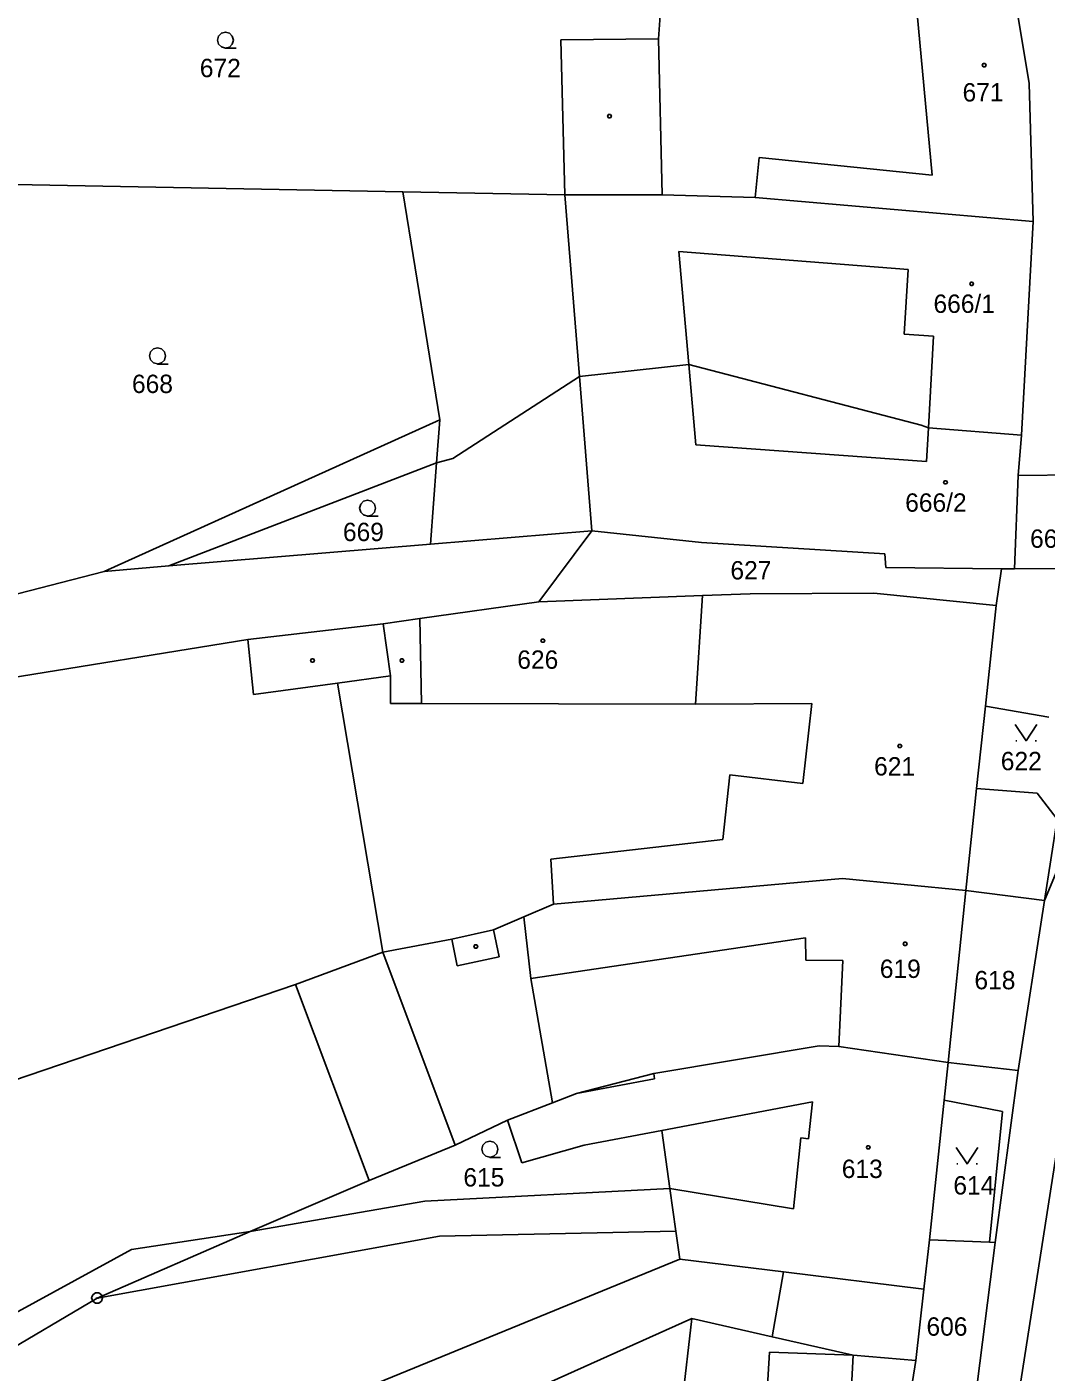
# Model space of a CAD drawing. Extents: x -609861 to -605046, y -1120287 to -1116307.
# Drawn here: x -607500.4 to -607406.1, y -1119513.1 to -1119388.6 of the extents above; entities that cross this region are included whole.
import ezdxf

# ---------------------------------------------------------------- set-up
doc = ezdxf.new("R2010")
doc.units = 0
for name, color, linetype in [('Vrstva 1', 7, 'Continuous'), ('Vrstva 2', 7, 'Continuous'), ('Vrstva 3', 7, 'Continuous'), ('Vrstva 4', 7, 'Continuous'), ('Vrstva 5', 7, 'Continuous'), ('Vrstva 8', 7, 'Continuous')]:
    doc.layers.add(name, color=color, linetype=linetype)

msp = doc.modelspace()

# ---------------------------------------------------------------- linework, layer by layer
at = {"layer": 'Vrstva 1'}
for p, q in [((-607407.63, -1119393.79), (-607409.86, -1119380.23)), ((-607441.94, -1119389.66), (-607441.42, -1119381.58)), ((-607450.99, -1119389.74), (-607441.94, -1119389.66)), ((-607450.63, -1119404.09), (-607450.99, -1119389.74)), ((-607407.28, -1119406.58), (-607407.63, -1119393.79)), ((-607514.62, -1119402.89), (-607465.63, -1119403.81)), ((-607462.19, -1119424.92), (-607465.63, -1119403.81)), ((-607465.63, -1119403.81), (-607450.63, -1119404.09)), ((-607450.63, -1119404.09), (-607441.61, -1119404.1)), ((-607441.61, -1119404.1), (-607433.01, -1119404.34)), ((-607433.01, -1119404.34), (-607407.28, -1119406.58)), ((-607408.34, -1119426.35), (-607407.28, -1119406.58)), ((-607439.14, -1119419.82), (-607449.27, -1119420.93)), ((-607417.62, -1119425.43), (-607439.14, -1119419.82)), ((-607449.27, -1119420.93), (-607460.99, -1119428.51)), ((-607493.27, -1119438.96), (-607462.19, -1119424.92)), ((-607416.96, -1119425.68), (-607417.62, -1119425.43)), ((-607408.34, -1119426.35), (-607416.96, -1119425.68)), ((-607408.66, -1119430.07), (-607408.34, -1119426.35)), ((-607462.49, -1119428.91), (-607487.29, -1119438.46)), ((-607463.06, -1119436.45), (-607462.49, -1119428.91)), ((-607460.99, -1119428.51), (-607462.49, -1119428.91)), ((-607408.66, -1119430.07), (-607409.01, -1119438.74)), ((-607401.37, -1119430.02), (-607408.66, -1119430.07)), ((-607448.11, -1119435.22), (-607463.06, -1119436.45)), ((-607453.02, -1119441.77), (-607448.11, -1119435.22)), ((-607437.97, -1119436.29), (-607448.11, -1119435.22)), ((-607421.01, -1119437.33), (-607437.97, -1119436.29)), ((-607463.06, -1119436.45), (-607487.29, -1119438.46)), ((-607420.91, -1119438.6), (-607421.01, -1119437.33)), ((-607487.29, -1119438.46), (-607493.27, -1119438.96)), ((-607410.2, -1119438.73), (-607420.91, -1119438.6)), ((-607410.7, -1119442.12), (-607410.2, -1119438.73)), ((-607409.01, -1119438.74), (-607410.2, -1119438.73)), ((-607401.7, -1119438.69), (-607409.01, -1119438.74)), ((-607493.27, -1119438.96), (-607506.36, -1119442.36)), ((-607453.02, -1119441.77), (-607437.88, -1119441.2)), ((-607438.53, -1119451.25), (-607437.88, -1119441.2)), ((-607437.88, -1119441.2), (-607433.48, -1119441.04)), ((-607433.48, -1119441.04), (-607422.01, -1119440.98)), ((-607422.01, -1119440.98), (-607410.7, -1119442.12)), ((-607464.06, -1119443.33), (-607453.02, -1119441.77)), ((-607410.7, -1119442.12), (-607411.69, -1119451.45)), ((-607479.97, -1119445.26), (-607467.45, -1119443.81)), ((-607467.45, -1119443.81), (-607464.06, -1119443.33)), ((-607467.45, -1119443.81), (-607466.75, -1119448.62)), ((-607520.97, -1119451.93), (-607479.97, -1119445.26)), ((-607479.43, -1119450.36), (-607479.97, -1119445.26)), ((-607466.75, -1119448.62), (-607466.76, -1119451.2)), ((-607471.68, -1119449.3), (-607479.43, -1119450.36)), ((-607467.47, -1119474.2), (-607471.68, -1119449.3)), ((-607398.11, -1119449.89), (-607406.21, -1119469.42)), ((-607466.76, -1119451.2), (-607463.9, -1119451.2)), ((-607463.9, -1119451.2), (-607438.53, -1119451.25)), ((-607411.69, -1119451.45), (-607412.5, -1119459.06)), ((-607412.5, -1119459.06), (-607413.51, -1119468.51)), ((-607406.21, -1119469.42), (-607405.06, -1119461.9)), ((-607451.66, -1119469.78), (-607424.91, -1119467.39)), ((-607424.91, -1119467.39), (-607413.51, -1119468.51)), ((-607415.15, -1119484.42), (-607413.51, -1119468.51)), ((-607413.51, -1119468.51), (-607406.21, -1119469.42)), ((-607454.43, -1119470.93), (-607451.66, -1119469.78)), ((-607408.66, -1119485.17), (-607406.21, -1119469.42)), ((-607457.24, -1119472.15), (-607454.43, -1119470.93)), ((-607461.07, -1119473.02), (-607457.24, -1119472.15)), ((-607467.47, -1119474.2), (-607461.07, -1119473.02)), ((-607475.55, -1119477.21), (-607467.47, -1119474.2)), ((-607550.42, -1119502.71), (-607475.55, -1119477.21)), ((-607468.74, -1119495.36), (-607475.55, -1119477.21)), ((-607442.39, -1119485.45), (-607427.09, -1119482.9)), ((-607427.09, -1119482.9), (-607425.26, -1119482.96)), ((-607425.26, -1119482.96), (-607415.15, -1119484.42)), ((-607415.15, -1119484.42), (-607415.51, -1119487.9)), ((-607449.55, -1119487.31), (-607442.39, -1119485.45)), ((-607410.8, -1119501.09), (-607408.66, -1119485.17)), ((-607451.77, -1119488.17), (-607449.55, -1119487.31)), ((-607455.94, -1119489.78), (-607451.77, -1119488.17)), ((-607415.51, -1119487.9), (-607416.87, -1119500.83)), ((-607415.51, -1119487.9), (-607410.1, -1119488.97)), ((-607460.78, -1119492.09), (-607455.94, -1119489.78)), ((-607454.61, -1119493.73), (-607455.94, -1119489.78)), ((-607410.1, -1119488.97), (-607411.3, -1119501.07)), ((-607441.65, -1119490.71), (-607448.82, -1119492.08)), ((-607440.9, -1119496.08), (-607441.65, -1119490.71)), ((-607468.74, -1119495.36), (-607460.78, -1119492.09)), ((-607448.82, -1119492.08), (-607454.61, -1119493.73)), ((-607479.74, -1119500.06), (-607468.74, -1119495.36)), ((-607463.58, -1119497.27), (-607440.9, -1119496.08)), ((-607479.74, -1119500.06), (-607463.58, -1119497.27)), ((-607493.92, -1119506.24), (-607479.74, -1119500.06)), ((-607462.24, -1119500.5), (-607493.92, -1119506.24)), ((-607479.74, -1119500.06), (-607490.73, -1119501.75)), ((-607440.34, -1119500.04), (-607462.24, -1119500.5)), ((-607439.98, -1119502.64), (-607440.34, -1119500.04)), ((-607417.39, -1119505.42), (-607416.87, -1119500.83)), ((-607416.87, -1119500.83), (-607411.3, -1119501.07)), ((-607412.79, -1119516.96), (-607410.8, -1119501.09)), ((-607411.3, -1119501.07), (-607410.8, -1119501.09)), ((-607490.73, -1119501.75), (-607505.99, -1119510.07)), ((-607439.98, -1119502.64), (-607552.49, -1119548.67)), ((-607430.39, -1119503.82), (-607439.98, -1119502.64)), ((-607417.39, -1119505.42), (-607430.39, -1119503.82)), ((-607418.12, -1119512.02), (-607417.39, -1119505.42)), ((-607504.84, -1119512.7), (-607493.92, -1119506.24)), ((-607452.74, -1119514.35), (-607438.87, -1119508.14)), ((-607440.19, -1119519.82), (-607438.87, -1119508.14)), ((-607438.87, -1119508.14), (-607431.43, -1119509.82)), ((-607431.43, -1119509.82), (-607423.93, -1119511.51)), ((-607423.93, -1119511.51), (-607418.12, -1119512.02)), ((-607418.8, -1119516.26), (-607418.12, -1119512.02))]:
    msp.add_line(p, q, dxfattribs=at)
at = {"layer": 'Vrstva 3'}
for p, q in [((-607408.87, -1119454.64), (-607408.77, -1119454.64)), ((-607407.07, -1119454.64), (-607406.97, -1119454.64)), ((-607414.33, -1119493.81), (-607414.23, -1119493.81)), ((-607412.53, -1119493.81), (-607412.43, -1119493.81))]:
    msp.add_line(p, q, dxfattribs=at)
for points in [[(-607482.04, -1119390.51), (-607482.42, -1119390.41), (-607482.69, -1119390.14), (-607482.79, -1119389.77), (-607482.69, -1119389.4), (-607482.42, -1119389.13), (-607482.05, -1119389.03), (-607481.68, -1119389.13), (-607481.41, -1119389.4), (-607481.31, -1119389.78), (-607481.41, -1119390.16), (-607481.68, -1119390.43), (-607482.06, -1119390.53), (-607481.06, -1119390.53)], [(-607488.32, -1119419.75), (-607488.7, -1119419.65), (-607488.97, -1119419.38), (-607489.07, -1119419.01), (-607488.97, -1119418.64), (-607488.7, -1119418.37), (-607488.33, -1119418.27), (-607487.96, -1119418.37), (-607487.69, -1119418.64), (-607487.59, -1119419.02), (-607487.69, -1119419.4), (-607487.96, -1119419.67), (-607488.34, -1119419.77), (-607487.34, -1119419.77)], [(-607468.87, -1119433.84), (-607469.25, -1119433.74), (-607469.52, -1119433.47), (-607469.62, -1119433.1), (-607469.52, -1119432.73), (-607469.25, -1119432.46), (-607468.88, -1119432.36), (-607468.51, -1119432.46), (-607468.24, -1119432.73), (-607468.14, -1119433.11), (-607468.24, -1119433.49), (-607468.51, -1119433.76), (-607468.89, -1119433.86), (-607467.89, -1119433.86)], [(-607408.92, -1119453.14), (-607407.92, -1119454.64), (-607406.92, -1119453.14)], [(-607457.55, -1119493.19), (-607457.93, -1119493.09), (-607458.2, -1119492.82), (-607458.3, -1119492.45), (-607458.2, -1119492.08), (-607457.93, -1119491.81), (-607457.56, -1119491.71), (-607457.19, -1119491.81), (-607456.92, -1119492.08), (-607456.82, -1119492.46), (-607456.92, -1119492.84), (-607457.19, -1119493.11), (-607457.57, -1119493.21), (-607456.57, -1119493.21)], [(-607414.38, -1119492.31), (-607413.38, -1119493.81), (-607412.38, -1119492.31)]]:
    msp.add_lwpolyline(points, dxfattribs=at)
at = {"layer": 'Vrstva 4'}
for p, q in [((-607418.12, -1119386), (-607416.62, -1119402.28)), ((-607441.94, -1119389.66), (-607441.61, -1119404.1)), ((-607432.63, -1119400.63), (-607433.01, -1119404.34)), ((-607416.62, -1119402.28), (-607432.63, -1119400.63)), ((-607450.63, -1119404.09), (-607449.27, -1119420.93)), ((-607440.07, -1119409.36), (-607418.84, -1119411.01)), ((-607439.14, -1119419.82), (-607440.07, -1119409.36)), ((-607418.84, -1119411.01), (-607419.2, -1119417.01)), ((-607419.2, -1119417.01), (-607416.48, -1119417.19)), ((-607416.48, -1119417.19), (-607416.96, -1119425.68)), ((-607438.48, -1119427.24), (-607439.14, -1119419.82)), ((-607449.27, -1119420.93), (-607448.11, -1119435.22)), ((-607462.49, -1119428.91), (-607462.19, -1119424.92)), ((-607416.96, -1119425.68), (-607417.13, -1119428.78)), ((-607417.13, -1119428.78), (-607438.48, -1119427.24)), ((-607464.06, -1119443.33), (-607463.9, -1119451.2)), ((-607471.68, -1119449.3), (-607466.75, -1119448.62)), ((-607438.53, -1119451.25), (-607427.75, -1119451.2)), ((-607427.75, -1119451.2), (-607428.58, -1119458.6)), ((-607405.82, -1119452.46), (-607411.69, -1119451.45)), ((-607435.34, -1119457.81), (-607435.99, -1119463.78)), ((-607428.58, -1119458.6), (-607435.34, -1119457.81)), ((-607412.5, -1119459.06), (-607406.9, -1119459.48)), ((-607406.9, -1119459.48), (-607405.06, -1119461.9)), ((-607435.99, -1119463.78), (-607451.92, -1119465.59)), ((-607451.92, -1119465.59), (-607451.66, -1119469.78)), ((-607454.43, -1119470.93), (-607453.78, -1119476.65)), ((-607456.7, -1119474.64), (-607457.24, -1119472.15)), ((-607461.07, -1119473.02), (-607460.59, -1119475.48)), ((-607453.78, -1119476.65), (-607428.33, -1119472.88)), ((-607428.33, -1119472.88), (-607428.32, -1119474.94)), ((-607460.78, -1119492.09), (-607467.47, -1119474.2)), ((-607460.59, -1119475.48), (-607456.7, -1119474.64)), ((-607428.32, -1119474.94), (-607424.88, -1119474.97)), ((-607424.88, -1119474.97), (-607425.26, -1119482.96)), ((-607453.78, -1119476.65), (-607451.77, -1119488.17)), ((-607415.15, -1119484.42), (-607408.66, -1119485.17)), ((-607449.55, -1119487.31), (-607442.32, -1119485.94)), ((-607442.32, -1119485.94), (-607442.39, -1119485.45)), ((-607409.63, -1119521.78), (-607404.05, -1119486.06)), ((-607441.65, -1119490.71), (-607427.69, -1119488.06)), ((-607427.69, -1119488.06), (-607428.05, -1119491.48)), ((-607428.78, -1119491.41), (-607429.46, -1119497.97)), ((-607428.05, -1119491.48), (-607428.78, -1119491.41)), ((-607429.46, -1119497.97), (-607440.9, -1119496.08)), ((-607440.9, -1119496.08), (-607440.34, -1119500.04)), ((-607430.39, -1119503.82), (-607431.43, -1119509.82)), ((-607432.18, -1119519.79), (-607431.67, -1119511.24)), ((-607431.67, -1119511.24), (-607423.93, -1119511.51)), ((-607423.93, -1119511.51), (-607424.14, -1119515.63))]:
    msp.add_line(p, q, dxfattribs=at)
at = {"layer": 'Vrstva 5'}
for points in [[(-607411.71, -1119391.94), (-607411.62, -1119392.09), (-607411.71, -1119392.24), (-607411.89, -1119392.24), (-607411.98, -1119392.09), (-607411.89, -1119391.94)], [(-607446.4, -1119396.66), (-607446.31, -1119396.81), (-607446.4, -1119396.96), (-607446.58, -1119396.96), (-607446.67, -1119396.81), (-607446.58, -1119396.66)], [(-607412.87, -1119412.19), (-607412.78, -1119412.34), (-607412.87, -1119412.49), (-607413.05, -1119412.49), (-607413.14, -1119412.34), (-607413.05, -1119412.19)], [(-607415.29, -1119430.57), (-607415.2, -1119430.72), (-607415.29, -1119430.87), (-607415.47, -1119430.87), (-607415.56, -1119430.72), (-607415.47, -1119430.57)], [(-607452.56, -1119445.23), (-607452.47, -1119445.38), (-607452.56, -1119445.53), (-607452.74, -1119445.53), (-607452.83, -1119445.38), (-607452.74, -1119445.23)], [(-607473.89, -1119447.06), (-607473.8, -1119447.21), (-607473.89, -1119447.36), (-607474.07, -1119447.36), (-607474.16, -1119447.21), (-607474.07, -1119447.06)], [(-607465.61, -1119447.06), (-607465.52, -1119447.21), (-607465.61, -1119447.36), (-607465.79, -1119447.36), (-607465.88, -1119447.21), (-607465.79, -1119447.06)], [(-607419.53, -1119454.98), (-607419.44, -1119455.13), (-607419.53, -1119455.28), (-607419.71, -1119455.28), (-607419.8, -1119455.13), (-607419.71, -1119454.98)], [(-607458.78, -1119473.53), (-607458.69, -1119473.68), (-607458.78, -1119473.83), (-607458.96, -1119473.83), (-607459.05, -1119473.68), (-607458.96, -1119473.53)], [(-607419.03, -1119473.29), (-607418.94, -1119473.44), (-607419.03, -1119473.59), (-607419.21, -1119473.59), (-607419.3, -1119473.44), (-607419.21, -1119473.29)], [(-607422.44, -1119492.13), (-607422.35, -1119492.28), (-607422.44, -1119492.43), (-607422.62, -1119492.43), (-607422.71, -1119492.28), (-607422.62, -1119492.13)]]:
    msp.add_lwpolyline(points, close=True, dxfattribs=at)
at = {"layer": 'Vrstva 8'}
msp.add_line((-607494.04, -1119506.24), (-607493.8, -1119506.24), dxfattribs=at)
msp.add_lwpolyline([(-607493.77, -1119505.76), (-607493.52, -1119505.94), (-607493.42, -1119506.23), (-607493.52, -1119506.52), (-607493.77, -1119506.7), (-607494.08, -1119506.7), (-607494.33, -1119506.52), (-607494.43, -1119506.23), (-607494.33, -1119505.94), (-607494.08, -1119505.76)], close=True, dxfattribs=at)

# ---------------------------------------------------------------- texts
at = {"layer": 'Vrstva 2'}
for s, p in [('672', (-607484.413, -1119393.21)), ('671', (-607413.803, -1119395.46)), ('666/1', (-607416.493, -1119415.03)), ('668', (-607490.693, -1119422.45)), ('666/2', (-607419.113, -1119433.44)), ('669', (-607471.163, -1119436.16)), ('667', (-607407.553, -1119436.78)), ('627', (-607435.293, -1119439.71)), ('626', (-607455.023, -1119447.98)), ('621', (-607421.993, -1119457.86)), ('622', (-607410.263, -1119457.37)), ('619', (-607421.463, -1119476.6)), ('618', (-607412.703, -1119477.65)), ('613', (-607424.983, -1119495.12)), ('615', (-607460.013, -1119495.91)), ('614', (-607414.653, -1119496.65)), ('606', (-607417.143, -1119509.72))]:
    msp.add_text(s, height=1.7, dxfattribs=at).set_placement(p)

doc.saveas('drawing.dxf')
